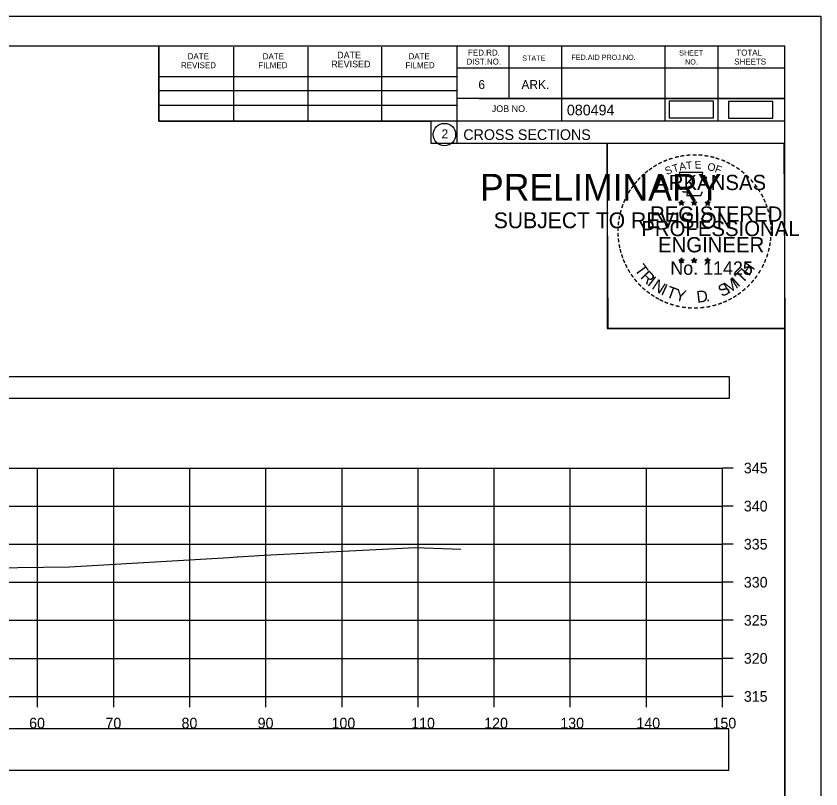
# Model space of a CAD drawing. Extents: x 1376273 to 1384221, y 378927 to 384592.
# Drawn here: x 1381415.5 to 1381521.3, y 381717 to 381818.5 of the extents above; entities that cross this region are included whole.
import ezdxf

# ---------------------------------------------------------------- set-up
doc = ezdxf.new("R2010")
doc.units = 0
for name, color, linetype in [('R_Axis', 7, 'Continuous'), ('R_Axis Annot', 7, 'Continuous'), ('R_Border', 7, 'Continuous'), ('R_Border PE', 7, 'Continuous'), ('R_Border Prem', 7, 'Continuous'), ('R_Drive', 7, 'Continuous'), ('R_Exist Surface', 7, 'Continuous'), ('R_Grid', 7, 'Continuous'), ('R_No Plot', 7, 'Continuous')]:
    doc.layers.add(name, color=color, linetype=linetype)

msp = doc.modelspace()

# ---------------------------------------------------------------- linework, layer by layer
at = {"layer": 'R_Axis'}
for p, q in [((1381508.35, 381729.18), (1381508.35, 381759.18)), ((1381509.75, 381759.18), (1381508.35, 381759.18)), ((1381509.75, 381754.18), (1381508.35, 381754.18)), ((1381509.75, 381749.18), (1381508.35, 381749.18)), ((1381509.75, 381744.18), (1381508.35, 381744.18)), ((1381509.75, 381739.18), (1381508.35, 381739.18)), ((1381509.75, 381734.18), (1381508.35, 381734.18)), ((1381208.35, 381729.18), (1381508.35, 381729.18)), ((1381418.35, 381727.78), (1381418.35, 381729.18)), ((1381428.35, 381727.78), (1381428.35, 381729.18)), ((1381438.35, 381727.78), (1381438.35, 381729.18)), ((1381448.35, 381727.78), (1381448.35, 381729.18)), ((1381458.35, 381727.78), (1381458.35, 381729.18)), ((1381468.35, 381727.78), (1381468.35, 381729.18)), ((1381478.35, 381727.78), (1381478.35, 381729.18)), ((1381488.35, 381727.78), (1381488.35, 381729.18)), ((1381498.35, 381727.78), (1381498.35, 381729.18)), ((1381508.35, 381727.78), (1381508.35, 381729.18)), ((1381509.75, 381729.18), (1381508.35, 381729.18))]:
    msp.add_line(p, q, dxfattribs=at)
at = {"layer": 'R_Axis Annot'}
for points in [[(1381207.46, 381768.34), (1381509.26, 381768.34), (1381509.26, 381771.15), (1381207.46, 381771.15)], [(1381207.5, 381719.5), (1381509.19, 381719.5), (1381509.19, 381724.92), (1381207.5, 381724.92)]]:
    msp.add_lwpolyline(points, close=True, dxfattribs=at)
at = {"layer": 'R_Border'}
for p, q in [((1381200.35, 381814.64), (1381516.53, 381814.64)), ((1381434.27, 381804.76), (1381434.27, 381814.64)), ((1381444.13, 381804.76), (1381444.13, 381814.44)), ((1381453.89, 381804.76), (1381453.89, 381814.44)), ((1381463.57, 381804.76), (1381463.57, 381814.44)), ((1381473.43, 381814.64), (1381473.43, 381801.84)), ((1381480.27, 381814.64), (1381480.27, 381807.7)), ((1381487.21, 381814.64), (1381487.21, 381804.76)), ((1381500.79, 381814.64), (1381500.79, 381804.76)), ((1381507.73, 381814.64), (1381507.73, 381804.76)), ((1381516.53, 381609.18), (1381516.53, 381814.64)), ((1381516.53, 381811.7), (1381473.43, 381811.7)), ((1381516.53, 381811.72), (1381516.53, 381811.72)), ((1381434.27, 381810.62), (1381473.43, 381810.62)), ((1381434.27, 381808.76), (1381473.43, 381808.76)), ((1381516.53, 381807.7), (1381473.43, 381807.7)), ((1381476.39, 381807.7), (1381516.53, 381807.7)), ((1381434.27, 381804.76), (1381434.27, 381806.82)), ((1381434.27, 381806.82), (1381473.43, 381806.82)), ((1381516.53, 381804.76), (1381434.27, 381804.76)), ((1381473.43, 381801.84), (1381516.53, 381801.84))]:
    msp.add_line(p, q, dxfattribs=at)
msp.add_circle((1381471.81, 381802.98), 1.47, dxfattribs=at)
at = {"layer": 'R_Border PE'}
for p, q in [((1381502.61, 381794.1), (1381502.96, 381793.99)), ((1381502.61, 381794.1), (1381502.87, 381794.05)), ((1381502.61, 381794.1), (1381502.85, 381793.98)), ((1381502.75, 381793.69), (1381502.96, 381793.99)), ((1381502.75, 381793.69), (1381502.87, 381793.94)), ((1381502.75, 381793.69), (1381502.96, 381793.91)), ((1381502.96, 381794.35), (1381502.92, 381794.1)), ((1381502.96, 381793.99), (1381502.96, 381794.35)), ((1381502.96, 381794.35), (1381503.01, 381794.1)), ((1381503.31, 381794.1), (1381502.96, 381793.99)), ((1381503.17, 381793.69), (1381502.96, 381793.99)), ((1381503.17, 381793.69), (1381502.96, 381793.91)), ((1381503.31, 381794.1), (1381503.02, 381794.05)), ((1381503.17, 381793.69), (1381503.04, 381793.98)), ((1381503.31, 381794.1), (1381503.1, 381794)), ((1381504.28, 381794.1), (1381504.63, 381793.99)), ((1381504.28, 381794.1), (1381504.54, 381794.05)), ((1381504.28, 381794.1), (1381504.52, 381793.98)), ((1381504.42, 381793.69), (1381504.63, 381793.99)), ((1381504.42, 381793.69), (1381504.54, 381793.94)), ((1381504.42, 381793.69), (1381504.63, 381793.91)), ((1381504.63, 381794.35), (1381504.59, 381794.1)), ((1381504.63, 381793.99), (1381504.63, 381794.35)), ((1381504.63, 381794.35), (1381504.68, 381794.1)), ((1381504.98, 381794.1), (1381504.63, 381793.99)), ((1381504.84, 381793.69), (1381504.63, 381793.99)), ((1381504.84, 381793.69), (1381504.63, 381793.91)), ((1381504.98, 381794.1), (1381504.69, 381794.05)), ((1381504.84, 381793.69), (1381504.71, 381793.98)), ((1381504.98, 381794.1), (1381504.77, 381794)), ((1381506.05, 381794.09), (1381506.4, 381793.98)), ((1381506.05, 381794.09), (1381506.3, 381794.04)), ((1381506.05, 381794.09), (1381506.28, 381793.97)), ((1381506.18, 381793.68), (1381506.4, 381793.98)), ((1381506.18, 381793.68), (1381506.31, 381793.92)), ((1381506.18, 381793.68), (1381506.39, 381793.9)), ((1381506.4, 381794.34), (1381506.35, 381794.09)), ((1381506.61, 381793.68), (1381506.39, 381793.89)), ((1381506.4, 381793.98), (1381506.4, 381794.34)), ((1381506.4, 381794.34), (1381506.44, 381794.09)), ((1381506.74, 381794.09), (1381506.4, 381793.98)), ((1381506.61, 381793.68), (1381506.4, 381793.98)), ((1381506.74, 381794.09), (1381506.46, 381794.04)), ((1381506.61, 381793.68), (1381506.47, 381793.97)), ((1381506.74, 381794.09), (1381506.54, 381793.99)), ((1381502.61, 381786.53), (1381502.96, 381786.42)), ((1381502.61, 381786.53), (1381502.86, 381786.48)), ((1381502.61, 381786.53), (1381502.85, 381786.4)), ((1381502.74, 381786.12), (1381502.96, 381786.42)), ((1381502.74, 381786.12), (1381502.87, 381786.36)), ((1381502.74, 381786.12), (1381502.96, 381786.34)), ((1381502.96, 381786.78), (1381502.92, 381786.53)), ((1381502.96, 381786.42), (1381502.96, 381786.78)), ((1381502.96, 381786.78), (1381503.01, 381786.53)), ((1381503.3, 381786.53), (1381502.96, 381786.42)), ((1381503.17, 381786.12), (1381502.96, 381786.42)), ((1381503.17, 381786.12), (1381502.96, 381786.33)), ((1381503.3, 381786.53), (1381503.02, 381786.48)), ((1381503.17, 381786.12), (1381503.03, 381786.41)), ((1381503.3, 381786.53), (1381503.1, 381786.42)), ((1381504.28, 381786.53), (1381504.63, 381786.42)), ((1381504.28, 381786.53), (1381504.53, 381786.48)), ((1381504.28, 381786.53), (1381504.51, 381786.4)), ((1381504.41, 381786.12), (1381504.63, 381786.42)), ((1381504.41, 381786.12), (1381504.54, 381786.36)), ((1381504.41, 381786.12), (1381504.62, 381786.34)), ((1381504.63, 381786.78), (1381504.59, 381786.53)), ((1381504.84, 381786.12), (1381504.62, 381786.33)), ((1381504.63, 381786.42), (1381504.63, 381786.78)), ((1381504.63, 381786.78), (1381504.68, 381786.53)), ((1381504.97, 381786.53), (1381504.63, 381786.42)), ((1381504.84, 381786.12), (1381504.63, 381786.42)), ((1381504.97, 381786.53), (1381504.69, 381786.48)), ((1381504.84, 381786.12), (1381504.7, 381786.41)), ((1381504.97, 381786.53), (1381504.77, 381786.42)), ((1381506.04, 381786.52), (1381506.39, 381786.41)), ((1381506.04, 381786.52), (1381506.3, 381786.47)), ((1381506.04, 381786.52), (1381506.28, 381786.39)), ((1381506.18, 381786.11), (1381506.39, 381786.41)), ((1381506.18, 381786.11), (1381506.3, 381786.35)), ((1381506.18, 381786.11), (1381506.39, 381786.33)), ((1381506.39, 381786.77), (1381506.35, 381786.52)), ((1381506.39, 381786.41), (1381506.39, 381786.77)), ((1381506.39, 381786.77), (1381506.44, 381786.52)), ((1381506.74, 381786.52), (1381506.39, 381786.41)), ((1381506.61, 381786.11), (1381506.39, 381786.41)), ((1381506.61, 381786.11), (1381506.39, 381786.32)), ((1381506.74, 381786.52), (1381506.45, 381786.47)), ((1381506.61, 381786.11), (1381506.47, 381786.4)), ((1381506.74, 381786.52), (1381506.54, 381786.41))]:
    msp.add_line(p, q, dxfattribs=at)
for points in [[(1381502.65, 381797.98), (1381502.92, 381797.15)], [(1381506.16, 381797.06), (1381506.31, 381797.34), (1381505.62, 381797.32), (1381505.77, 381797.98), (1381502.65, 381797.98)], [(1381503.15, 381795.55), (1381503.15, 381795.47), (1381503.71, 381795.45), (1381503.65, 381794.98), (1381505.52, 381794.98), (1381505.73, 381795.51)], [(1381502.96, 381794.35), (1381503.17, 381793.69), (1381502.61, 381794.1), (1381503.31, 381794.1), (1381502.75, 381793.69), (1381502.96, 381794.35)], [(1381504.63, 381794.35), (1381504.84, 381793.69), (1381504.28, 381794.1), (1381504.98, 381794.1), (1381504.42, 381793.69), (1381504.63, 381794.35)], [(1381506.4, 381794.34), (1381506.61, 381793.68), (1381506.05, 381794.09), (1381506.74, 381794.09), (1381506.18, 381793.68), (1381506.4, 381794.34)], [(1381502.96, 381786.78), (1381503.17, 381786.12), (1381502.61, 381786.53), (1381503.3, 381786.53), (1381502.74, 381786.12), (1381502.96, 381786.78)], [(1381504.63, 381786.78), (1381504.84, 381786.12), (1381504.28, 381786.53), (1381504.97, 381786.53), (1381504.41, 381786.12), (1381504.63, 381786.78)], [(1381506.39, 381786.77), (1381506.61, 381786.11), (1381506.04, 381786.52), (1381506.74, 381786.52), (1381506.18, 381786.11), (1381506.39, 381786.77)]]:
    msp.add_lwpolyline(points, dxfattribs=at)
for centre, radius in [((1381502.96, 381793.99), 0.172), ((1381502.96, 381793.99), 0.145), ((1381502.96, 381793.99), 0.116), ((1381502.96, 381793.99), 0.0991), ((1381502.96, 381793.99), 0.0747), ((1381502.96, 381793.99), 0.0495), ((1381502.96, 381793.99), 0.0296), ((1381504.63, 381793.99), 0.172), ((1381504.63, 381793.99), 0.145), ((1381504.63, 381793.99), 0.116), ((1381504.63, 381793.99), 0.0991), ((1381504.63, 381793.99), 0.0747), ((1381504.63, 381793.99), 0.0495), ((1381504.63, 381793.99), 0.0296), ((1381506.39, 381793.98), 0.172), ((1381506.39, 381793.98), 0.145), ((1381506.39, 381793.98), 0.116), ((1381506.39, 381793.98), 0.0991), ((1381506.39, 381793.98), 0.0747), ((1381506.39, 381793.98), 0.0495), ((1381506.39, 381793.98), 0.0296), ((1381502.96, 381786.41), 0.172), ((1381502.96, 381786.41), 0.145), ((1381502.96, 381786.41), 0.116), ((1381502.96, 381786.41), 0.0991), ((1381502.96, 381786.41), 0.0747), ((1381502.96, 381786.41), 0.0495), ((1381502.96, 381786.41), 0.0296), ((1381504.63, 381786.41), 0.172), ((1381504.63, 381786.41), 0.145), ((1381504.63, 381786.41), 0.116), ((1381504.63, 381786.41), 0.0991), ((1381504.63, 381786.41), 0.0747), ((1381504.63, 381786.41), 0.0495), ((1381504.63, 381786.41), 0.0296), ((1381506.39, 381786.4), 0.172), ((1381506.39, 381786.4), 0.145), ((1381506.39, 381786.4), 0.116), ((1381506.39, 381786.4), 0.0991), ((1381506.39, 381786.4), 0.0747), ((1381506.39, 381786.4), 0.0495), ((1381506.39, 381786.4), 0.0296)]:
    msp.add_circle(centre, radius, dxfattribs=at)
at = {"layer": 'R_Drive'}
for points in [[(1381501.34, 381805.16), (1381507.18, 381805.16), (1381507.18, 381807.35), (1381501.34, 381807.35)], [(1381509.13, 381805.14), (1381514.97, 381805.14), (1381514.97, 381807.33), (1381509.13, 381807.33)]]:
    msp.add_lwpolyline(points, close=True, dxfattribs=at)
at = {"layer": 'R_Exist Surface'}
msp.add_lwpolyline([(1381412.29, 381746.09), (1381422.55, 381746.19), (1381443.54, 381747.44), (1381444.59, 381747.53), (1381444.64, 381747.53), (1381446.08, 381747.6), (1381448.12, 381747.72), (1381467.95, 381748.76), (1381473.96, 381748.54)], dxfattribs=at)
at = {"layer": 'R_Grid'}
for p, q in [((1381208.35, 381759.18), (1381508.35, 381759.18)), ((1381418.35, 381729.18), (1381418.35, 381759.18)), ((1381428.35, 381729.18), (1381428.35, 381759.18)), ((1381438.35, 381729.18), (1381438.35, 381759.18)), ((1381448.35, 381729.18), (1381448.35, 381759.18)), ((1381458.35, 381729.18), (1381458.35, 381759.18)), ((1381468.35, 381729.18), (1381468.35, 381759.18)), ((1381478.35, 381729.18), (1381478.35, 381759.18)), ((1381488.35, 381729.18), (1381488.35, 381759.18)), ((1381498.35, 381729.18), (1381498.35, 381759.18)), ((1381508.35, 381729.18), (1381508.35, 381759.18)), ((1381208.35, 381754.18), (1381508.35, 381754.18)), ((1381208.35, 381749.18), (1381508.35, 381749.18)), ((1381208.35, 381744.18), (1381508.35, 381744.18)), ((1381208.35, 381739.18), (1381508.35, 381739.18)), ((1381208.35, 381734.18), (1381508.35, 381734.18)), ((1381208.35, 381729.18), (1381508.35, 381729.18))]:
    msp.add_line(p, q, dxfattribs=at)
at = {"layer": 'R_No Plot'}
for p, q in [((1381187.95, 381818.54), (1381521.28, 381818.54)), ((1381492.56, 381779.39), (1381492.56, 381779.39))]:
    msp.add_line(p, q, dxfattribs=at)
for points in [[(1381187.94, 381818.54), (1381521.28, 381818.54), (1381521.28, 381605.2), (1381187.94, 381605.2)], [(1381434.27, 381814.64), (1381434.27, 381804.76), (1381470, 381804.76), (1381470, 381801.84), (1381493.2, 381801.84), (1381493.2, 381777.51), (1381516.53, 381777.51), (1381516.53, 381609.18), (1381200.35, 381609.18), (1381200.35, 381814.64)], [(1381493.2, 381801.84), (1381516.41, 381801.84), (1381516.53, 381777.51), (1381493.32, 381777.51)]]:
    msp.add_lwpolyline(points, close=True, dxfattribs=at)

# ---------------------------------------------------------------- texts
at = {"layer": 'R_Axis Annot'}
for s, p in [('345', (1381511.15, 381758.48)), ('340', (1381511.15, 381753.48)), ('335', (1381511.15, 381748.48)), ('330', (1381511.15, 381743.48)), ('325', (1381511.15, 381738.48)), ('320', (1381511.15, 381733.48)), ('315', (1381511.15, 381728.48)), ('60', (1381417.23, 381724.98)), ('70', (1381427.26, 381724.98)), ('80', (1381437.26, 381724.98)), ('90', (1381447.26, 381724.98)), ('100', (1381456.97, 381724.98)), ('110', (1381467.43, 381724.98)), ('120', (1381477.03, 381724.98)), ('130', (1381487.03, 381724.98)), ('140', (1381497.03, 381724.98)), ('150', (1381507.03, 381724.98))]:
    msp.add_text(s, height=1.4, dxfattribs=at).set_placement(p)
at = {"layer": 'R_Border'}
for s, height, p in [('DATE', 0.879, (1381457.71, 381812.98)), ('FED.RD.', 0.782, (1381474.91, 381813.36)), ('SHEET', 0.684, (1381502.65, 381813.36)), ('TOTAL', 0.782, (1381510.17, 381813.36)), ('DATE', 0.782, (1381438.07, 381812.88)), ('DATE', 0.782, (1381447.93, 381812.88)), ('REVISED', 0.879, (1381456.93, 381811.8)), ('DATE', 0.782, (1381467.09, 381812.88)), ('DIST.NO.', 0.782, (1381474.71, 381812.18)), ('STATE', 0.684, (1381482.03, 381812.68)), ('FED.AID PROJ.NO.', 0.684, (1381488.49, 381812.78)), ('NO.', 0.684, (1381503.43, 381812.18)), ('SHEETS', 0.782, (1381509.89, 381812.18)), ('REVISED', 0.782, (1381437.19, 381811.7)), ('FILMED', 0.782, (1381447.35, 381811.7)), ('FILMED', 0.782, (1381466.69, 381811.7)), ('6', 1.17, (1381476.27, 381808.96)), ('ARK.', 1.172, (1381481.93, 381808.96)), ('JOB NO.', 0.879, (1381478.03, 381805.94)), ('080494', 1.4, (1381487.9, 381805.5)), ('2', 1.17, (1381471.43, 381802.49)), ('CROSS SECTIONS', 1.4, (1381474.29, 381802.27))]:
    msp.add_text(s, height=height, rotation=360, dxfattribs=at).set_placement(p)
at = {"layer": 'R_Border PE'}
for s, height, rotation, p in [('-', 1.6, 19.1761, (1381501.4, 381799.1)), ('-', 1.6, 13.6301, (1381502.15, 381799.35)), ('-', 1.6, 10.2193, (1381502.83, 381799.51)), ('-', 1.6, 5.8968, (1381503.56, 381799.62)), ('-', 1.6, 0.1862, (1381504.33, 381799.69)), ('-', 1.6, 357.743, (1381505.05, 381799.68)), ('-', 1.6, 352.1617, (1381505.8, 381799.62)), ('-', 1.6, 347.2049, (1381506.52, 381799.51)), ('-', 1.6, 342.3362, (1381507.15, 381799.35)), ('-', 1.6, 34.0636, (1381499.54, 381798.15)), ('-', 1.6, 28.7918, (1381500.13, 381798.52)), ('-', 1.6, 24.3072, (1381500.77, 381798.84)), ('T', 1, 16.4036, (1381501.92, 381797.99)), ('A', 1, 11.2132, (1381502.75, 381798.24)), ('T', 1, 6.0228, (1381503.6, 381798.4)), ('E', 1, 0.8323, (1381504.7, 381798.51)), ('O', 1, 350.4515, (1381506.31, 381798.3)), ('F', 1, 340.0707, (1381507.26, 381798.08)), ('-', 1.6, 337.8551, (1381507.89, 381799.13)), ('-', 1.6, 334.1211, (1381508.52, 381798.86)), ('-', 1.6, 329.6409, (1381509.1, 381798.57)), ('-', 1.6, 42.9622, (1381498.05, 381796.96)), ('-', 1.6, 38.9507, (1381498.48, 381797.38)), ('-', 1.6, 36.2317, (1381498.96, 381797.75)), ('S', 1, 21.594, (1381501.01, 381797.66)), ('-', 1.6, 325.8627, (1381509.74, 381798.21)), ('-', 1.6, 320.5297, (1381510.35, 381797.79)), ('-', 1.6, 50.6142, (1381497.2, 381795.99)), ('-', 1.6, 48.423, (1381497.6, 381796.48)), ('ARKANSAS', 2, 360, (1381499.51, 381795.69)), ('-', 1.6, 315.5786, (1381510.95, 381797.3)), ('-', 1.6, 309.8797, (1381511.52, 381796.75)), ('-', 1.6, 58.0706, (1381496.46, 381794.9)), ('-', 1.6, 54.2325, (1381496.79, 381795.43)), ('-', 1.6, 306.6522, (1381512.04, 381796.15)), ('-', 1.4, 303.6753, (1381512.53, 381795.58)), ('-', 1.6, 62.8713, (1381496.15, 381794.29)), ('-', 1.6, 299.6684, (1381512.85, 381794.97)), ('-', 1.6, 72.3945, (1381495.67, 381793.05)), ('-', 1.6, 67.7743, (1381495.89, 381793.68)), ('DWB', 0.01, 360, (1381502.95, 381793.98)), ('DWB', 0.01, 360, (1381504.62, 381793.98)), ('DWB', 0.01, 360, (1381506.38, 381793.97)), ('-', 1.6, 294.6628, (1381513.17, 381794.36)), ('-', 1.6, 290.5728, (1381513.43, 381793.78)), ('-', 1.6, 75.461, (1381495.47, 381792.33)), ('REGISTERED', 2, 360, (1381498.83, 381791.54)), ('-', 1.6, 285.1233, (1381513.66, 381793.2)), ('-', 1.6, 85.1863, (1381495.26, 381790.93)), ('-', 1.6, 81.2013, (1381495.34, 381791.62)), ('PROFESSIONAL', 2, 360, (1381497.68, 381789.64)), ('-', 1.6, 280.5493, (1381513.86, 381792.46)), ('-', 1.6, 276.5962, (1381514.02, 381791.69)), ('-', 1.6, 89.0622, (1381495.24, 381790.23)), ('-', 1.6, 274.3301, (1381514.08, 381790.97)), ('-', 1.6, 94.1959, (1381495.27, 381789.5)), ('ENGINEER', 2, 360, (1381499.87, 381787.51)), ('-', 1.6, 263.5172, (1381514.1, 381789.67)), ('-', 1.6, 269.9407, (1381514.12, 381790.34)), ('-', 1.6, 98.9479, (1381495.35, 381788.83)), ('-', 1.6, 101.7149, (1381495.48, 381788.1)), ('-', 1.6, 260.9953, (1381514.03, 381789.02)), ('-', 1.6, 105.4578, (1381495.64, 381787.51)), ('-', 1.6, 109.0874, (1381495.86, 381786.88)), ('-', 1.6, 252.8681, (1381513.74, 381787.62)), ('-', 1.6, 255.7626, (1381513.92, 381788.34)), ('-', 1.6, 114.0643, (1381496.11, 381786.28)), ('No. 11425', 1.757, 360, (1381501.49, 381784.56)), ('DWB', 0.01, 360, (1381502.94, 381786.41)), ('DWB', 0.01, 360, (1381504.61, 381786.41)), ('DWB', 0.01, 360, (1381506.38, 381786.4)), ('H', 1.54, 54.6088, (1381511.84, 381784.29)), ('-', 1.6, 247.8887, (1381513.51, 381786.95)), ('-', 1.6, 115.7289, (1381496.42, 381785.66)), ('-', 1.6, 120.4471, (1381496.77, 381785.08)), ('T', 1.54, 306.0406, (1381496.72, 381785.25)), ('R', 1.54, 314.005, (1381497.48, 381784.21)), ('T', 1.54, 46.6444, (1381510.95, 381783.35)), ('-', 1.6, 239.0712, (1381512.86, 381785.57)), ('-', 1.6, 244.6197, (1381513.25, 381786.32)), ('-', 1.6, 125.8934, (1381497.18, 381784.51)), ('-', 1.6, 130.7181, (1381497.64, 381783.96)), ('I', 1.54, 321.9694, (1381498.38, 381783.27)), ('M', 1.54, 32.6563, (1381509.1, 381782.02)), ('I', 1.54, 42.1136, (1381510.39, 381782.87)), ('-', 1.6, 233.8452, (1381512.46, 381784.91)), ('-', 1.6, 134.2238, (1381498.16, 381783.42)), ('N', 1.54, 326.5002, (1381498.95, 381782.8)), ('I', 1.54, 335.3603, (1381500.15, 381782.02)), ('T', 1.54, 339.8912, (1381500.82, 381781.69)), ('S', 1.54, 26.9312, (1381508.26, 381781.62)), ('-', 1.6, 225.7653, (1381511.55, 381783.78)), ('-', 1.6, 231.2538, (1381512.03, 381784.35)), ('-', 1.6, 138.9338, (1381498.68, 381782.95)), ('-', 1.6, 144.6463, (1381499.24, 381782.55)), ('-', 1.6, 148.0898, (1381499.8, 381782.18)), ('Y', 1.54, 347.8556, (1381502.03, 381781.24)), ('D', 1.54, 6.3969, (1381505.02, 381780.88)), ('-', 1.6, 215.7363, (1381510.48, 381782.8)), ('-', 1.6, 221.0851, (1381511.02, 381783.28)), ('-', 1.6, 151.5704, (1381500.38, 381781.85)), ('-', 1.6, 154.6002, (1381500.9, 381781.6)), ('-', 1.6, 158.5612, (1381501.52, 381781.35)), ('.', 1.54, 13.7642, (1381506.21, 381781.01)), ('-', 1.6, 200.7184, (1381508.14, 381781.48)), ('-', 1.6, 204.2516, (1381508.76, 381781.75)), ('-', 1.6, 207.3568, (1381509.38, 381782.07)), ('-', 1.6, 212.2491, (1381509.94, 381782.42)), ('-', 1.6, 162.7983, (1381502.21, 381781.14)), ('-', 1.6, 167.5555, (1381502.93, 381780.97)), ('-', 1.6, 173.1155, (1381503.7, 381780.86)), ('-', 1.6, 176.5183, (1381504.45, 381780.81)), ('-', 1.6, 181.5918, (1381505.19, 381780.83)), ('-', 1.6, 185.8167, (1381506, 381780.91)), ('-', 1.6, 191.2858, (1381506.73, 381781.04)), ('-', 1.6, 195.4743, (1381507.46, 381781.24))]:
    msp.add_text(s, height=height, rotation=rotation, dxfattribs=at).set_placement(p)
at = {"layer": 'R_Border Prem'}
for s, height, p in [('PRELIMINARY', 3.5, (1381476.48, 381794.31)), ('DWB', 0.01, (1381477.22, 381796.16)), ('SUBJECT TO REVISION', 2.0751, (1381478.29, 381790.68))]:
    msp.add_text(s, height=height, rotation=360, dxfattribs=at).set_placement(p)

doc.saveas('drawing.dxf')
